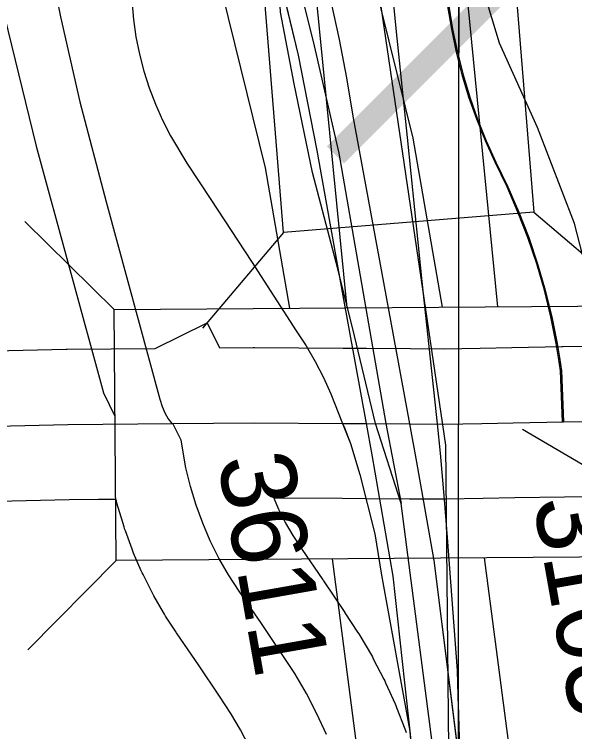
# Model space of a CAD drawing. Extents: x 23.6 to 68.7, y -63 to -29.
# Drawn here: x 44.5527 to 44.7761, y -51.2036 to -50.9178 of the extents above; entities that cross this region are included whole.
import ezdxf

# ---------------------------------------------------------------- set-up
doc = ezdxf.new("R2010")
doc.units = 0
for name, color, linetype in [('tdCoDivCarto', 7, 'Continuous'), ('tdCoPriCL', 7, 'Continuous'), ('tdCoPriDiv', 7, 'Continuous'), ('tdCoPrimary', 7, 'Continuous'), ('tdCoPriRamp', 7, 'Continuous'), ('tdCoSecRdNmbr', 7, 'Continuous'), ('tdCoSecRteBand', 7, 'Continuous'), ('tdCoSecRteCL', 7, 'Continuous'), ('tdCoSectLine', 7, 'Continuous'), ('tdCoSectLinePart', 7, 'Continuous'), ('tdCoStrucNonDivPri', 7, 'Continuous'), ('tdCoStrucSecFHWANum', 7, 'Continuous'), ('tdCoSurfConc', 7, 'Continuous'), ('tdCoSurfGravel', 7, 'Continuous'), ('tdCoTwpBndryShd', 7, 'Continuous'), ('tdStHwyPriRefPost1', 7, 'Continuous')]:
    doc.layers.add(name, color=color, linetype=linetype)

msp = doc.modelspace()

# ---------------------------------------------------------------- linework, layer by layer
at = {"layer": 'tdCoDivCarto'}
for p, q in [((44.70493, -50.9234), (44.69877, -50.86006)), ((44.65793, -50.90125), (44.66583, -50.93405)), ((44.59952, -50.91216), (44.60019, -50.91986)), ((44.68233, -50.92781), (44.67902, -50.91266)), ((44.60019, -50.91986), (44.60116, -50.92679)), ((44.70942, -50.96684), (44.70493, -50.9234)), ((44.60116, -50.92679), (44.60252, -50.93365)), ((44.68525, -50.94305), (44.68233, -50.92781)), ((44.60252, -50.93365), (44.60427, -50.94043)), ((44.66583, -50.93405), (44.67322, -50.97203)), ((44.60427, -50.94043), (44.6064, -50.9471)), ((44.68778, -50.95835), (44.68525, -50.94305)), ((44.6064, -50.9471), (44.6089, -50.95363)), ((44.6089, -50.95363), (44.61176, -50.96001)), ((44.61176, -50.96001), (44.61499, -50.96622)), ((44.70184, -51.0348), (44.68778, -50.95835)), ((44.61499, -50.96622), (44.6214, -50.97707)), ((44.7153, -51.02429), (44.70942, -50.96684)), ((44.67322, -50.97203), (44.68358, -51.02998)), ((44.6214, -50.97707), (44.63102, -50.99162)), ((44.63102, -50.99162), (44.64729, -51.01628)), ((44.64729, -51.01628), (44.66505, -51.0439)), ((44.71569, -51.02792), (44.7153, -51.02429)), ((44.72133, -51.08091), (44.71569, -51.02792)), ((44.72133, -51.08091), (44.71569, -51.02792)), ((44.68358, -51.02998), (44.69288, -51.08084)), ((44.71036, -51.08096), (44.70184, -51.0348)), ((44.66505, -51.0439), (44.66901, -51.0499)), ((44.66901, -51.0499), (44.67264, -51.0561)), ((44.67264, -51.0561), (44.67593, -51.06249)), ((44.67593, -51.06249), (44.67886, -51.06906)), ((44.67886, -51.06906), (44.68355, -51.08078)), ((44.68355, -51.08078), (44.68428, -51.08262)), ((44.68428, -51.08262), (44.68675, -51.08879)), ((44.69288, -51.08084), (44.69517, -51.09336)), ((44.71318, -51.09621), (44.71036, -51.08096)), ((44.72259, -51.09268), (44.72133, -51.08091)), ((44.68675, -51.08879), (44.69045, -51.10112)), ((44.69517, -51.09336), (44.70356, -51.1417)), ((44.72413, -51.11115), (44.72259, -51.09268)), ((44.72009, -51.13542), (44.71318, -51.09621)), ((44.69045, -51.10112), (44.69637, -51.12479)), ((44.72539, -51.12631), (44.72413, -51.11115)), ((44.69637, -51.12479), (44.69908, -51.14131)), ((44.72932, -51.17928), (44.72539, -51.12631)), ((44.73044, -51.21828), (44.72009, -51.13542)), ((44.69908, -51.14131), (44.71029, -51.20349)), ((44.70356, -51.1417), (44.70824, -51.18411)), ((44.73044, -51.21828), (44.72932, -51.17928)), ((44.70824, -51.18411), (44.71029, -51.20349)), ((44.71029, -51.20349), (44.7105, -51.20546))]:
    msp.add_line(p, q, dxfattribs=at)
for points in [[(44.41211, -50.52419), (44.4239, -50.53381), (44.45547, -50.56118), (44.47865, -50.58437), (44.50405, -50.61174), (44.52304, -50.63517), (44.544, -50.66303), (44.56718, -50.69608), (44.58691, -50.7274), (44.60812, -50.76735), (44.62119, -50.79546), (44.62774, -50.81203), (44.63845, -50.83911), (44.65202, -50.88054), (44.65793, -50.90125), (44.66583, -50.93405), (44.67322, -50.97203), (44.68358, -51.02998), (44.69288, -51.08084), (44.69517, -51.09336), (44.70356, -51.1417), (44.70824, -51.18411), (44.71029, -51.20349)], [(44.41211, -50.52419), (44.4239, -50.53381), (44.45547, -50.56118), (44.47865, -50.58437), (44.50405, -50.61174), (44.52304, -50.63517), (44.544, -50.66303), (44.56718, -50.69608), (44.58691, -50.7274), (44.60812, -50.76735), (44.62119, -50.79546), (44.62774, -50.81203), (44.63845, -50.83911), (44.65202, -50.88054), (44.65793, -50.90125), (44.66583, -50.93405), (44.67322, -50.97203), (44.68358, -51.02998), (44.69288, -51.08084), (44.69517, -51.09336), (44.70356, -51.1417), (44.70824, -51.18411), (44.71029, -51.20349)], [(44.41211, -50.52419), (44.4239, -50.53381), (44.45547, -50.56118), (44.47865, -50.58437), (44.50405, -50.61174), (44.52304, -50.63517), (44.544, -50.66303), (44.56718, -50.69608), (44.58691, -50.7274), (44.60812, -50.76735), (44.62119, -50.79546), (44.62774, -50.81203), (44.63845, -50.83911), (44.65202, -50.88054), (44.65793, -50.90125), (44.66583, -50.93405), (44.67322, -50.97203), (44.68358, -51.02998), (44.69288, -51.08084), (44.69517, -51.09336), (44.70356, -51.1417), (44.70824, -51.18411), (44.71029, -51.20349)], [(44.72133, -51.08091), (44.7153, -51.02429), (44.70942, -50.96684), (44.70493, -50.9234), (44.69877, -50.86006), (44.6898, -50.77289), (44.68807, -50.75505)], [(44.72133, -51.08091), (44.7153, -51.02429), (44.70942, -50.96684), (44.70493, -50.9234), (44.69877, -50.86006), (44.6898, -50.77289), (44.68807, -50.75505)], [(44.71569, -51.02792), (44.7153, -51.02429), (44.70942, -50.96684), (44.70493, -50.9234), (44.69877, -50.86006), (44.6898, -50.77289), (44.68807, -50.75505)], [(44.59952, -50.91216), (44.60019, -50.91986), (44.60116, -50.92679), (44.60252, -50.93365), (44.60427, -50.94043), (44.6064, -50.9471), (44.6089, -50.95363), (44.61176, -50.96001), (44.61499, -50.96622), (44.6214, -50.97707), (44.63102, -50.99162), (44.64729, -51.01628), (44.66505, -51.0439), (44.66901, -51.0499), (44.67264, -51.0561), (44.67593, -51.06249), (44.67886, -51.06906), (44.68355, -51.08078)], [(44.59952, -50.91216), (44.60019, -50.91986), (44.60116, -50.92679), (44.60252, -50.93365), (44.60427, -50.94043), (44.6064, -50.9471), (44.6089, -50.95363), (44.61176, -50.96001), (44.61499, -50.96622), (44.6214, -50.97707), (44.63102, -50.99162), (44.64729, -51.01628), (44.66505, -51.0439), (44.66901, -51.0499), (44.67264, -51.0561), (44.67593, -51.06249), (44.67886, -51.06906), (44.68355, -51.08078), (44.68428, -51.08262)], [(44.59952, -50.91216), (44.60019, -50.91986), (44.60116, -50.92679), (44.60252, -50.93365), (44.60427, -50.94043), (44.6064, -50.9471), (44.6089, -50.95363), (44.61176, -50.96001), (44.61499, -50.96622), (44.6214, -50.97707), (44.63102, -50.99162), (44.64729, -51.01628), (44.66505, -51.0439), (44.66901, -51.0499), (44.67264, -51.0561), (44.67593, -51.06249), (44.67886, -51.06906), (44.68355, -51.08078), (44.68428, -51.08262)], [(44.73044, -51.21828), (44.72009, -51.13542), (44.71318, -51.09621), (44.71036, -51.08096), (44.70184, -51.0348), (44.68778, -50.95835), (44.68525, -50.94305), (44.68233, -50.92781), (44.67902, -50.91266)], [(44.73044, -51.21828), (44.72009, -51.13542), (44.71318, -51.09621), (44.71036, -51.08096), (44.70184, -51.0348), (44.68778, -50.95835), (44.68525, -50.94305), (44.68233, -50.92781), (44.67902, -50.91266)], [(44.73044, -51.21828), (44.72009, -51.13542), (44.71318, -51.09621), (44.71036, -51.08096), (44.70184, -51.0348), (44.68778, -50.95835), (44.68525, -50.94305), (44.68233, -50.92781), (44.67902, -50.91266)], [(44.68355, -51.08078), (44.68675, -51.08879), (44.69045, -51.10112), (44.69637, -51.12479), (44.69908, -51.14131), (44.71029, -51.20349)], [(44.68428, -51.08262), (44.68675, -51.08879), (44.69045, -51.10112), (44.69637, -51.12479), (44.69908, -51.14131), (44.71029, -51.20349), (44.7105, -51.20546)], [(44.68428, -51.08262), (44.68675, -51.08879), (44.69045, -51.10112), (44.69637, -51.12479), (44.69908, -51.14131), (44.71029, -51.20349), (44.7105, -51.20546)], [(44.72413, -51.11115), (44.72259, -51.09268), (44.72133, -51.08091)], [(44.72413, -51.11115), (44.72259, -51.09268), (44.72133, -51.08091)], [(44.72413, -51.11115), (44.72259, -51.09268), (44.72133, -51.08091)], [(44.73088, -51.22791), (44.73044, -51.21828), (44.72932, -51.17928), (44.72539, -51.12631), (44.72413, -51.11115)], [(44.73088, -51.22791), (44.73044, -51.21828), (44.72932, -51.17928), (44.72539, -51.12631), (44.72413, -51.11115)], [(44.73088, -51.22791), (44.73044, -51.21828), (44.72932, -51.17928), (44.72539, -51.12631), (44.72413, -51.11115)], [(44.71029, -51.20349), (44.71416, -51.24009), (44.71638, -51.27807), (44.71786, -51.31555), (44.71827, -51.33096)]]:
    msp.add_lwpolyline(points, dxfattribs=at)
at = {"layer": 'tdCoPriCL'}
for points in [[(44.70693, -51.11272), (44.69661, -51.08087), (44.68829, -51.0459), (44.68163, -51.01927), (44.67154, -50.98087), (44.6643, -50.94548), (44.65875, -50.91691), (44.65705, -50.88323), (44.65817, -50.87537)], [(44.65817, -50.87537), (44.66599, -50.90517), (44.6722, -50.93041), (44.68207, -50.9731), (44.70073, -51.0809), (44.70693, -51.11272)], [(44.56353, -50.8807), (44.57115, -50.91882), (44.57878, -50.95266), (44.58927, -50.99246), (44.61071, -51.0711), (44.61156, -51.07407), (44.61273, -51.07663), (44.61398, -51.07891), (44.61552, -51.08085)], [(44.77118, -51.08013), (44.77044, -51.05982), (44.7696, -51.0545), (44.76874, -51.04901), (44.76658, -51.03828), (44.76397, -51.02765), (44.76091, -51.01715), (44.75741, -51.00678), (44.75346, -50.99658), (44.74909, -50.98655), (44.7443, -50.97671), (44.74045, -50.96823), (44.73699, -50.95959), (44.73391, -50.95081), (44.73122, -50.94189), (44.72893, -50.93287), (44.72704, -50.92376), (44.72555, -50.91457)], [(44.7494, -52.62076), (44.74955, -52.58664), (44.74974, -52.55645), (44.74574, -52.15204), (44.73736, -51.93427), (44.73494, -51.79233), (44.73349, -51.70749), (44.73307, -51.68317), (44.7329, -51.67318), (44.73274, -51.66383), (44.72954, -51.59177), (44.72925, -51.58288), (44.72947, -51.54215), (44.7294, -51.51344), (44.72605, -51.33074), (44.72477, -51.27398), (44.72192, -51.2283), (44.70693, -51.11272)]]:
    msp.add_lwpolyline(points, dxfattribs=at)
at = {"layer": 'tdCoPriDiv'}
for points in [[(43.03809, -49.15106), (43.23191, -49.39724), (43.38944, -49.60065), (43.52711, -49.7749), (43.59871, -49.86111), (43.61699, -49.88661), (43.66053, -49.93524), (43.6911, -49.96501), (43.80338, -50.05918), (43.9598, -50.18293), (44.24535, -50.41896), (44.37152, -50.51962), (44.40192, -50.54315), (44.43932, -50.575), (44.4641, -50.59979), (44.497, -50.63767), (44.53433, -50.68647), (44.58017, -50.76139), (44.59427, -50.78894), (44.60743, -50.81942), (44.62566, -50.86949), (44.65269, -50.97903), (44.66236, -51.03491)], [(43.11296, -49.149), (43.27923, -49.36035), (43.43715, -49.56425), (43.5737, -49.7371), (43.64623, -49.82442), (43.66449, -49.8499), (43.70331, -49.89315), (43.73072, -49.91984), (43.84123, -50.0126), (43.9976, -50.13633), (44.28258, -50.37189), (44.40867, -50.47251), (44.43996, -50.49672), (44.47987, -50.5307), (44.50773, -50.55857), (44.54364, -50.59993), (44.58445, -50.65337), (44.63279, -50.73251), (44.64858, -50.76336), (44.6632, -50.79725), (44.68299, -50.85158), (44.71153, -50.96714), (44.72318, -51.03446)], [(44.74548, -51.0343), (44.71203, -50.69488)], [(44.68534, -51.03473), (44.65231, -50.70067)], [(44.77442, -55.34671), (44.77306, -54.70433), (44.77308, -54.57802), (44.76796, -54.38758), (44.74408, -54.14808), (44.73832, -53.87323), (44.72987, -53.6205), (44.72002, -52.91925), (44.71944, -52.62066), (44.71579, -52.15275), (44.70741, -51.9351), (44.70025, -51.5156), (44.69483, -51.27524), (44.69208, -51.23116), (44.67958, -51.13478)], [(44.74004, -51.13439), (44.75184, -51.22543), (44.75479, -51.2727), (44.76024, -51.51441), (44.76739, -51.93343), (44.77577, -52.1513), (44.77944, -52.62083), (44.78001, -52.91836), (44.78985, -53.61885), (44.7983, -53.8716), (44.80401, -54.1443), (44.82789, -54.38397), (44.83309, -54.57755), (44.83306, -54.70345), (44.83442, -55.34588)]]:
    msp.add_lwpolyline(points, dxfattribs=at)
at = {"layer": 'tdCoPrimary'}
msp.add_line((44.72133, -51.08091), (44.71569, -51.02792), dxfattribs=at)
msp.add_line((44.72133, -51.08091), (44.71569, -51.02792), dxfattribs=at)
for points in [[(44.41211, -50.52419), (44.4239, -50.53381), (44.45547, -50.56118), (44.47865, -50.58437), (44.50405, -50.61174), (44.52304, -50.63517), (44.544, -50.66303), (44.56718, -50.69608), (44.58691, -50.7274), (44.60812, -50.76735), (44.62119, -50.79546), (44.62774, -50.81203), (44.63845, -50.83911), (44.65202, -50.88054), (44.65793, -50.90125), (44.66583, -50.93405), (44.67322, -50.97203), (44.68358, -51.02998), (44.69288, -51.08084), (44.69517, -51.09336), (44.70356, -51.1417), (44.70824, -51.18411), (44.71029, -51.20349)], [(44.41211, -50.52419), (44.4239, -50.53381), (44.45547, -50.56118), (44.47865, -50.58437), (44.50405, -50.61174), (44.52304, -50.63517), (44.544, -50.66303), (44.56718, -50.69608), (44.58691, -50.7274), (44.60812, -50.76735), (44.62119, -50.79546), (44.62774, -50.81203), (44.63845, -50.83911), (44.65202, -50.88054), (44.65793, -50.90125), (44.66583, -50.93405), (44.67322, -50.97203), (44.68358, -51.02998), (44.69288, -51.08084), (44.69517, -51.09336), (44.70356, -51.1417), (44.70824, -51.18411), (44.71029, -51.20349)], [(44.66835, -50.6438), (44.68746, -50.64922), (44.69105, -50.65092), (44.69442, -50.65304), (44.6975, -50.65554), (44.70028, -50.65839), (44.70269, -50.66155), (44.70471, -50.66497), (44.70632, -50.66861), (44.70748, -50.67241), (44.70819, -50.67632), (44.70842, -50.68029), (44.70867, -50.69731), (44.70719, -50.7269), (44.70744, -50.74342), (44.70842, -50.75748), (44.7141, -50.81148), (44.72593, -50.91457), (44.72742, -50.92376), (44.72931, -50.93287), (44.7316, -50.94189), (44.73429, -50.95081), (44.73737, -50.95959)], [(44.66835, -50.6438), (44.68746, -50.64922), (44.69105, -50.65092), (44.69442, -50.65304), (44.6975, -50.65554), (44.70028, -50.65839), (44.70269, -50.66155), (44.70471, -50.66497), (44.70632, -50.66861), (44.70748, -50.67241), (44.70819, -50.67632), (44.70842, -50.68029), (44.70867, -50.69731), (44.70719, -50.7269), (44.70744, -50.74342), (44.70842, -50.75748), (44.7141, -50.81148), (44.72593, -50.91457), (44.72742, -50.92376), (44.72931, -50.93287), (44.7316, -50.94189), (44.73429, -50.95081), (44.73737, -50.95959)], [(44.73044, -51.21828), (44.72932, -51.17928), (44.72539, -51.12631), (44.72413, -51.11115), (44.72259, -51.09268), (44.72133, -51.08091), (44.71569, -51.02792), (44.7153, -51.02429), (44.70942, -50.96684), (44.70493, -50.9234), (44.69877, -50.86006), (44.6898, -50.77289), (44.68807, -50.75505), (44.68251, -50.69778), (44.6823, -50.69611), (44.68229, -50.69606), (44.67859, -50.66695), (44.66976, -50.64551), (44.66839, -50.64385), (44.66835, -50.6438)], [(44.71569, -51.02792), (44.7153, -51.02429), (44.70942, -50.96684), (44.70493, -50.9234), (44.69877, -50.86006), (44.6898, -50.77289), (44.68807, -50.75505)], [(44.71569, -51.02792), (44.7153, -51.02429), (44.70942, -50.96684), (44.70493, -50.9234), (44.69877, -50.86006), (44.6898, -50.77289), (44.68807, -50.75505)], [(44.73044, -51.21828), (44.72009, -51.13542), (44.71318, -51.09621), (44.71036, -51.08096), (44.70184, -51.0348), (44.68778, -50.95835), (44.68525, -50.94305), (44.68233, -50.92781), (44.67902, -50.91266), (44.67531, -50.8976), (44.67122, -50.88263), (44.66674, -50.86778), (44.66189, -50.85305), (44.65202, -50.82519), (44.64388, -50.80546), (44.63864, -50.79333)], [(44.62774, -50.81203), (44.63845, -50.83911), (44.65202, -50.88054), (44.65793, -50.90125), (44.66583, -50.93405), (44.67322, -50.97203), (44.68358, -51.02998), (44.69288, -51.08084), (44.69517, -51.09336), (44.70356, -51.1417), (44.70824, -51.18411), (44.71029, -51.20349)], [(44.59952, -50.91216), (44.60019, -50.91986), (44.60116, -50.92679), (44.60252, -50.93365), (44.60427, -50.94043), (44.6064, -50.9471), (44.6089, -50.95363), (44.61176, -50.96001), (44.61499, -50.96622), (44.6214, -50.97707), (44.63102, -50.99162), (44.64729, -51.01628), (44.66505, -51.0439), (44.66901, -51.0499), (44.67264, -51.0561), (44.67593, -51.06249), (44.67886, -51.06906), (44.68355, -51.08078), (44.68428, -51.08262)], [(44.59952, -50.91216), (44.60019, -50.91986), (44.60116, -50.92679), (44.60252, -50.93365), (44.60427, -50.94043), (44.6064, -50.9471), (44.6089, -50.95363), (44.61176, -50.96001), (44.61499, -50.96622), (44.6214, -50.97707), (44.63102, -50.99162), (44.64729, -51.01628), (44.66505, -51.0439), (44.66901, -51.0499), (44.67264, -51.0561), (44.67593, -51.06249), (44.67886, -51.06906), (44.68355, -51.08078), (44.68428, -51.08262)], [(44.59952, -50.91216), (44.60019, -50.91986), (44.60116, -50.92679), (44.60252, -50.93365), (44.60427, -50.94043), (44.6064, -50.9471), (44.6089, -50.95363), (44.61176, -50.96001), (44.61499, -50.96622), (44.6214, -50.97707), (44.63102, -50.99162), (44.64729, -51.01628), (44.66505, -51.0439), (44.66901, -51.0499), (44.67264, -51.0561), (44.67593, -51.06249), (44.67886, -51.06906), (44.68355, -51.08078), (44.68428, -51.08262), (44.68675, -51.08879), (44.69045, -51.10112), (44.69637, -51.12479), (44.69908, -51.14131), (44.71029, -51.20349)], [(44.73044, -51.21828), (44.72009, -51.13542), (44.71318, -51.09621), (44.71036, -51.08096), (44.70184, -51.0348), (44.68778, -50.95835), (44.68525, -50.94305), (44.68233, -50.92781), (44.67902, -50.91266)], [(44.73044, -51.21828), (44.72009, -51.13542), (44.71318, -51.09621), (44.71036, -51.08096), (44.70184, -51.0348), (44.68778, -50.95835), (44.68525, -50.94305), (44.68233, -50.92781), (44.67902, -50.91266)], [(44.72593, -50.91457), (44.72742, -50.92376), (44.72931, -50.93287), (44.7316, -50.94189), (44.73429, -50.95081), (44.73737, -50.95959), (44.74083, -50.96823), (44.74468, -50.97671), (44.74947, -50.98655), (44.75384, -50.99658), (44.75778, -51.00678), (44.76129, -51.01715), (44.76435, -51.02765), (44.76696, -51.03828), (44.76912, -51.04901), (44.76998, -51.0545), (44.77082, -51.05982), (44.77156, -51.08013)], [(44.73737, -50.95959), (44.74083, -50.96823), (44.74468, -50.97671), (44.74947, -50.98655), (44.75384, -50.99658), (44.75778, -51.00678), (44.76129, -51.01715), (44.76435, -51.02765), (44.76696, -51.03828), (44.76912, -51.04901), (44.76998, -51.0545)], [(44.73737, -50.95959), (44.74083, -50.96823), (44.74468, -50.97671), (44.74947, -50.98655), (44.75384, -50.99658), (44.75778, -51.00678), (44.76129, -51.01715), (44.76435, -51.02765), (44.76696, -51.03828), (44.76912, -51.04901), (44.76998, -51.0545)], [(44.76998, -51.0545), (44.77082, -51.05982), (44.77156, -51.08013)], [(44.76998, -51.0545), (44.77082, -51.05982), (44.77156, -51.08013)], [(44.68428, -51.08262), (44.68675, -51.08879), (44.69045, -51.10112), (44.69637, -51.12479), (44.69908, -51.14131), (44.71029, -51.20349), (44.7105, -51.20546)], [(44.68428, -51.08262), (44.68675, -51.08879), (44.69045, -51.10112), (44.69637, -51.12479), (44.69908, -51.14131), (44.71029, -51.20349), (44.7105, -51.20546)], [(44.72413, -51.11115), (44.72259, -51.09268), (44.72133, -51.08091)], [(44.72413, -51.11115), (44.72259, -51.09268), (44.72133, -51.08091)], [(44.73088, -51.22791), (44.73044, -51.21828), (44.72932, -51.17928), (44.72539, -51.12631), (44.72413, -51.11115)], [(44.73088, -51.22791), (44.73044, -51.21828), (44.72932, -51.17928), (44.72539, -51.12631), (44.72413, -51.11115)], [(44.71029, -51.20349), (44.7105, -51.20546), (44.71416, -51.24009), (44.71638, -51.27807), (44.71786, -51.31555), (44.71833, -51.33294), (44.71885, -51.3523), (44.72033, -51.44428), (44.72213, -51.54414), (44.72304, -51.5846), (44.72324, -51.5939), (44.72452, -51.6539), (44.72458, -51.66586), (44.72467, -51.68519), (44.72479, -51.70952), (44.72501, -51.75402)]]:
    msp.add_lwpolyline(points, dxfattribs=at)
at = {"layer": 'tdCoPriRamp'}
for points in [[(44.74609, -50.92926), (44.73602, -50.89586), (44.717, -50.74412), (44.70991, -50.67661), (44.70837, -50.63839), (44.71022, -50.6014), (44.70962, -50.57517), (44.70527, -50.56098), (44.69626, -50.5492), (44.68371, -50.54129), (44.65982, -50.53452)], [(44.48647, -50.62555), (44.49718, -50.66147), (44.5388, -50.8783), (44.56144, -50.97034), (44.58825, -51.06864), (44.59281, -51.07789)], [(44.78449, -51.03405), (44.77599, -51.0012), (44.76122, -50.96295), (44.74609, -50.92926)]]:
    msp.add_lwpolyline(points, dxfattribs=at)
at = {"layer": 'tdCoSecRteBand'}
for points in [[(44.51029, -51.0527), (44.57335, -51.05128), (44.57354, -51.05128), (44.57372, -51.05127), (44.60877, -51.05092), (44.62955, -51.04068), (44.63447, -51.05067), (44.64795, -51.05053), (44.64821, -51.05053), (44.64846, -51.05053), (44.68375, -51.05078), (44.69309, -51.05084), (44.71057, -51.05096), (44.72378, -51.05105), (44.73843, -51.05078), (44.75094, -51.05053), (44.77096, -51.05014), (44.77115, -51.05013), (44.77134, -51.05013), (44.91494, -51.04908)], [(44.91515, -51.10908), (44.77197, -51.11013), (44.75214, -51.11052), (44.7396, -51.11077), (44.73958, -51.11077), (44.73955, -51.11077), (44.72451, -51.11105), (44.72413, -51.11106), (44.72375, -51.11105), (44.71016, -51.11096), (44.69267, -51.11084), (44.68334, -51.11078), (44.65615, -51.11059), (44.65803, -51.11493), (44.66071, -51.12028), (44.66369, -51.12546), (44.66723, -51.13088), (44.67568, -51.14317), (44.67578, -51.14331), (44.67588, -51.14346), (44.68438, -51.15614), (44.68444, -51.15623), (44.6845, -51.15631), (44.68954, -51.16394), (44.68998, -51.16461), (44.69038, -51.1653), (44.69501, -51.17319), (44.69541, -51.17387), (44.69578, -51.17458), (44.69998, -51.18271), (44.70035, -51.18342), (44.70068, -51.18414), (44.70444, -51.19248), (44.70477, -51.19321), (44.70506, -51.19395), (44.70837, -51.20247), (44.70866, -51.20322), (44.70891, -51.20398)], [(44.64632, -51.20956), (44.64285, -51.20286), (44.63904, -51.19635), (44.63449, -51.18948), (44.62614, -51.17703), (44.61759, -51.16459), (44.61739, -51.1643), (44.61719, -51.164), (44.61299, -51.15756), (44.61252, -51.15685), (44.6121, -51.15611), (44.60826, -51.14944), (44.60784, -51.1487), (44.60745, -51.14794), (44.60401, -51.14106), (44.60362, -51.1403), (44.60328, -51.13951), (44.60023, -51.13245), (44.5999, -51.13167), (44.5996, -51.13087), (44.59696, -51.12365), (44.59667, -51.12284), (44.59642, -51.12203), (44.59419, -51.11467), (44.59394, -51.11385), (44.59374, -51.11302), (44.59328, -51.11108), (44.5862, -51.11115), (44.57451, -51.11127), (44.51156, -51.11269)]]:
    msp.add_lwpolyline(points, dxfattribs=at)
at = {"layer": 'tdCoSecRteCL'}
for points in [[(44.6159, -51.08085), (44.64825, -51.08053), (44.68355, -51.08078), (44.69288, -51.08084), (44.71036, -51.08096), (44.72395, -51.08106), (44.739, -51.08078), (44.75154, -51.08053), (44.77156, -51.08013), (44.91516, -51.07908), (44.97911, -51.07958), (45.08334, -51.07777), (45.16637, -51.07793), (45.19753, -51.07801)], [(44.35684, -51.08541), (44.35735, -51.08541), (44.38134, -51.08549), (44.48244, -51.08319), (44.51089, -51.0827), (44.57402, -51.08127), (44.6159, -51.08085)], [(44.6771, -51.20482), (44.67334, -51.19649), (44.66913, -51.18837), (44.66451, -51.18048), (44.65947, -51.17285), (44.65096, -51.16017), (44.64231, -51.14759), (44.6381, -51.14115), (44.63427, -51.13449), (44.63082, -51.12762), (44.62777, -51.12056), (44.62513, -51.11334), (44.6229, -51.10598), (44.6211, -51.0985), (44.61919, -51.08754), (44.6159, -51.08085)]]:
    msp.add_lwpolyline(points, dxfattribs=at)
at = {"layer": 'tdCoSectLine'}
msp.add_lwpolyline([(44.73002, -50.5825), (44.72931, -51.57958)], dxfattribs=at)
at = {"layer": 'tdCoSectLinePart'}
for points in [[(44.73002, -50.5825), (44.72969, -51.05013)], [(44.72965, -51.11018), (44.72936, -51.51215)]]:
    msp.add_lwpolyline(points, dxfattribs=at)
at = {"layer": 'tdCoStrucNonDivPri'}
for p, q in [((44.75971, -50.99664), (44.79781, -51.02902)), ((44.5925, -51.03541), (44.55688, -51.00032)), ((44.66004, -51.00472), (44.62766, -51.04282)), ((44.59323, -51.13541), (44.55813, -51.17102))]:
    msp.add_line(p, q, dxfattribs=at)
for points in [[(44.66004, -51.00472), (44.64213, -50.78375), (44.7418, -50.77566), (44.75971, -50.99664)], [(44.5925, -51.03541), (44.81419, -51.03379), (44.81492, -51.13379), (44.59323, -51.13541)]]:
    msp.add_lwpolyline(points, close=True, dxfattribs=at)
at = {"layer": 'tdCoStrucSecFHWANum'}
msp.add_line((44.88238, -51.15771), (44.75529, -51.08327), dxfattribs=at)
at = {"layer": 'tdCoSurfConc'}
msp.add_lwpolyline([(44.6159, -51.08085), (44.64825, -51.08053), (44.68355, -51.08078), (44.69288, -51.08084), (44.71036, -51.08096), (44.72395, -51.08106), (44.739, -51.08078), (44.75154, -51.08053), (44.77156, -51.08013), (44.91516, -51.07908), (44.97911, -51.07958), (45.08334, -51.07777), (45.16637, -51.07793), (45.19753, -51.07801)], dxfattribs=at)
at = {"layer": 'tdCoSurfGravel'}
for points in [[(44.35735, -51.08541), (44.38134, -51.08549), (44.48244, -51.08319), (44.51089, -51.0827), (44.57402, -51.08127), (44.6159, -51.08085)], [(44.6771, -51.20482), (44.67334, -51.19649), (44.66913, -51.18837), (44.66451, -51.18048), (44.65947, -51.17285), (44.65096, -51.16017), (44.64231, -51.14759), (44.6381, -51.14115), (44.63427, -51.13449), (44.63082, -51.12762), (44.62777, -51.12056), (44.62513, -51.11334), (44.6229, -51.10598), (44.6211, -51.0985), (44.61919, -51.08754), (44.6159, -51.08085)]]:
    msp.add_lwpolyline(points, dxfattribs=at)
at = {"layer": 'tdCoTwpBndryShd'}
msp.add_lwpolyline([(43.71876, -49.84409), (43.72061, -50.07095), (44.55313, -50.05574), (44.57062, -50.16586), (44.65206, -50.59761), (44.72461, -51.08943), (44.72931, -51.57958), (44.7461, -52.18403), (44.74944, -52.62075), (44.75986, -53.61968), (44.78663, -54.62135), (44.80886, -55.62407), (44.80372, -55.62236), (44.80372, -55.62412), (44.80585, -56.62306), (44.83051, -57.63507)], dxfattribs=at)

# ---------------------------------------------------------------- texts
at = {"layer": 'tdCoSecRdNmbr'}
for s, p in [('3611', (44.63363, -51.09502)), ('3103', (44.75942, -51.11148))]:
    msp.add_text(s, height=0.03, rotation=280.0347, dxfattribs=at).set_placement(p)
at = {"layer": 'tdStHwyPriRefPost1'}
msp.add_text('‒‒61', height=0.1, rotation=45, dxfattribs=at).set_placement((44.70674, -50.99991))

doc.saveas('drawing.dxf')
